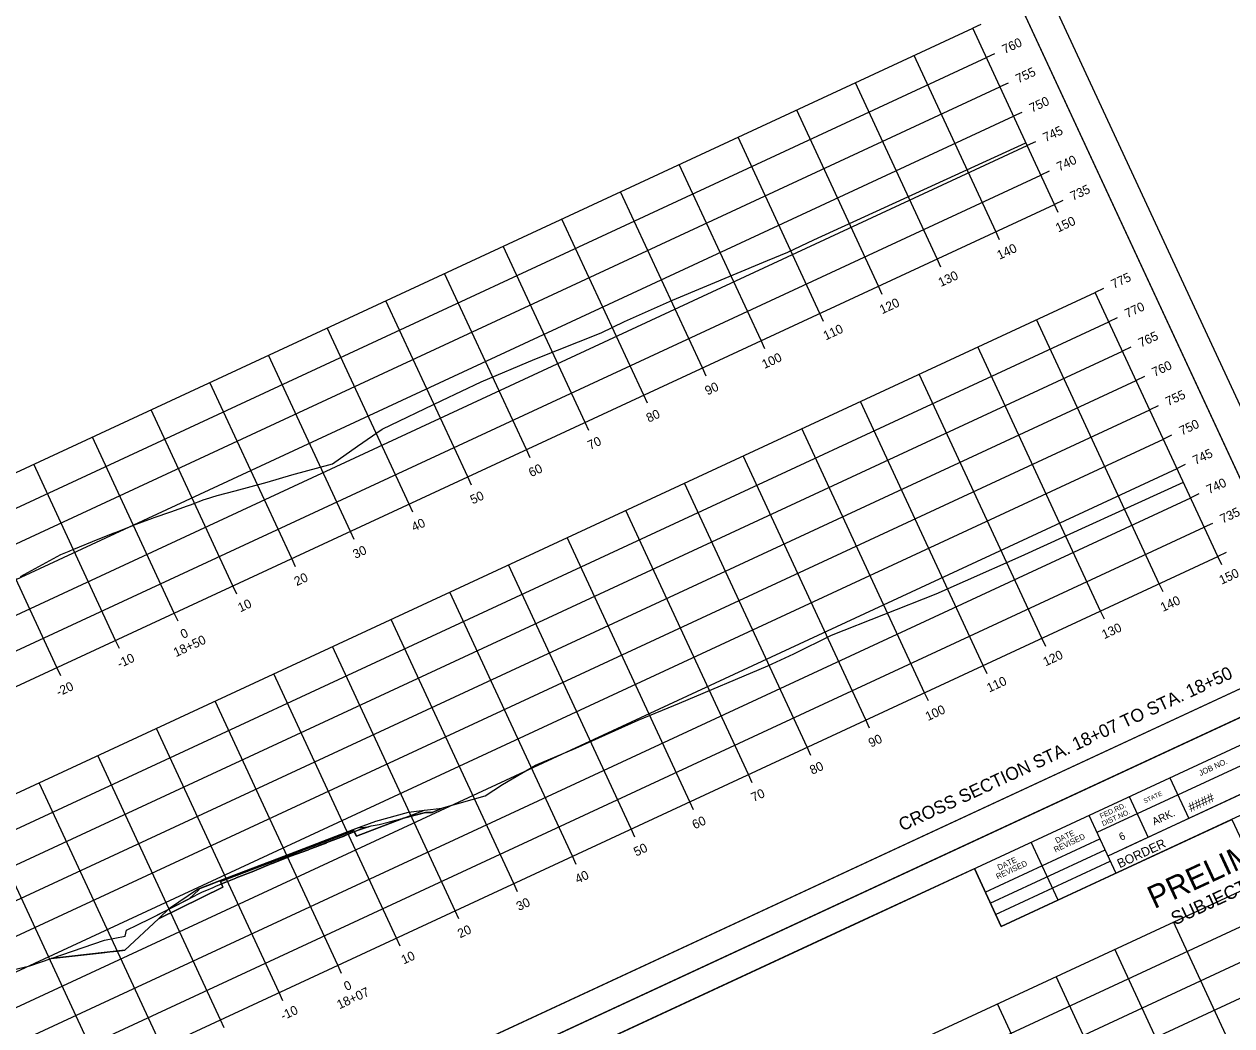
# Model space of a CAD drawing. Extents: x 1354696 to 1366163, y 660729 to 670380.
# Drawn here: x 1365399.1 to 1365585.7, y 665530.8 to 665685.6 of the extents above; entities that cross this region are included whole.
import ezdxf

# ---------------------------------------------------------------- set-up
doc = ezdxf.new("R2010")
doc.units = 0
for name, color, linetype in [('R_Alt Surface', 7, 'Continuous'), ('R_Axis', 7, 'Continuous'), ('R_Axis Annot', 7, 'Continuous'), ('R_Border', 7, 'Continuous'), ('R_Border Prem', 7, 'Continuous'), ('R_Draft', 7, 'Continuous'), ('R_Exist Surface', 7, 'Continuous'), ('R_Fin Surface', 7, 'Continuous'), ('R_Grid', 7, 'Continuous'), ('R_No Plot', 7, 'Continuous'), ('R_Xsect Slope', 7, 'Continuous')]:
    doc.layers.add(name, color=color, linetype=linetype)

msp = doc.modelspace()

# ---------------------------------------------------------------- linework, layer by layer
at = {"layer": 'R_Alt Surface'}
msp.add_lwpolyline([(1365419.81, 665547.33), (1365429.79, 665552.21), (1365429.4, 665553.08), (1365439.7, 665557.02), (1365450, 665560.95), (1365450.41, 665560.08), (1365460.94, 665564.11)], dxfattribs=at)
msp.add_lwpolyline([(1365430.06, 665552.93), (1365429.72, 665552.78), (1365429.56, 665552.72), (1365429.4, 665553.08), (1365439.7, 665557.02), (1365450, 665560.95), (1365450.08, 665560.78), (1365448.67, 665560.17), (1365445.85, 665559.09), (1365443.04, 665558.02), (1365442.99, 665558), (1365440.21, 665556.99), (1365437.42, 665555.88), (1365437.33, 665555.84), (1365434.65, 665554.72), (1365434.54, 665554.68), (1365431.84, 665553.65), (1365431.77, 665553.62), (1365430.25, 665553)], close=True, dxfattribs=at)
at = {"layer": 'R_Axis'}
for p, q in [((1365546.95, 665685.53), (1365545.68, 665684.94)), ((1365558.32, 665657.73), (1365545.68, 665684.94)), ((1365549.06, 665680.99), (1365547.79, 665680.4)), ((1365551.16, 665676.46), (1365549.89, 665675.87)), ((1365553.27, 665671.92), (1365552, 665671.33)), ((1365555.38, 665667.39), (1365554.11, 665666.8)), ((1365557.48, 665662.85), (1365556.21, 665662.26)), ((1365286.21, 665531.4), (1365558.32, 665657.73)), ((1365559.59, 665658.32), (1365558.32, 665657.73)), ((1365558.91, 665656.46), (1365558.32, 665657.73)), ((1365549.84, 665652.25), (1365549.25, 665653.52)), ((1365540.77, 665648.04), (1365540.18, 665649.3)), ((1365531.7, 665643.82), (1365531.11, 665645.09)), ((1365565.9, 665644.71), (1365564.63, 665644.12)), ((1365583.58, 665603.31), (1365564.63, 665644.12)), ((1365522.63, 665639.61), (1365522.04, 665640.88)), ((1365568.01, 665640.18), (1365566.74, 665639.59)), ((1365513.56, 665635.4), (1365512.97, 665636.67)), ((1365570.11, 665635.64), (1365568.84, 665635.05)), ((1365504.49, 665631.19), (1365503.9, 665632.46)), ((1365572.22, 665631.11), (1365570.95, 665630.52)), ((1365495.42, 665626.98), (1365494.83, 665628.25)), ((1365574.33, 665626.57), (1365573.06, 665625.98)), ((1365486.35, 665622.77), (1365485.76, 665624.04)), ((1365576.43, 665622.04), (1365575.16, 665621.45)), ((1365477.28, 665618.56), (1365476.69, 665619.83)), ((1365578.54, 665617.5), (1365577.27, 665616.91)), ((1365468.21, 665614.35), (1365467.62, 665615.62)), ((1365580.64, 665612.97), (1365579.37, 665612.38)), ((1365459.13, 665610.14), (1365458.55, 665611.41)), ((1365450.06, 665605.92), (1365449.48, 665607.19)), ((1365582.75, 665608.43), (1365581.48, 665607.84)), ((1365311.48, 665476.98), (1365583.58, 665603.31)), ((1365584.85, 665603.9), (1365583.58, 665603.31)), ((1365584.17, 665602.04), (1365583.58, 665603.31)), ((1365440.99, 665601.71), (1365440.41, 665602.98)), ((1365431.92, 665597.5), (1365431.33, 665598.77)), ((1365575.1, 665597.83), (1365574.51, 665599.1)), ((1365422.85, 665593.29), (1365422.26, 665594.56)), ((1365566.03, 665593.61), (1365565.44, 665594.88)), ((1365413.78, 665589.08), (1365413.19, 665590.35)), ((1365556.96, 665589.4), (1365556.37, 665590.67)), ((1365547.89, 665585.19), (1365547.3, 665586.46)), ((1365404.71, 665584.87), (1365404.12, 665586.14)), ((1365538.82, 665580.98), (1365538.23, 665582.25)), ((1365529.75, 665576.77), (1365529.16, 665578.04)), ((1365520.68, 665572.56), (1365520.09, 665573.83)), ((1365511.61, 665568.35), (1365511.02, 665569.62)), ((1365502.54, 665564.14), (1365501.95, 665565.41)), ((1365493.47, 665559.93), (1365492.88, 665561.2)), ((1365484.4, 665555.72), (1365483.81, 665556.98)), ((1365475.33, 665551.5), (1365474.74, 665552.77)), ((1365466.26, 665547.29), (1365465.67, 665548.56)), ((1365457.19, 665543.08), (1365456.6, 665544.35)), ((1365448.12, 665538.87), (1365447.53, 665540.14)), ((1365439.05, 665534.66), (1365438.46, 665535.93)), ((1365429.98, 665530.45), (1365429.39, 665531.72))]:
    msp.add_line(p, q, dxfattribs=at)
at = {"layer": 'R_Border'}
for p, q in [((1365599.42, 665588.61), (1365512.9, 665774.97)), ((1365599.42, 665588.61), (1365312.64, 665455.47)), ((1365315.96, 665448.32), (1365602.74, 665581.47)), ((1365603.98, 665578.8), (1365564.89, 665560.65)), ((1365605.66, 665575.17), (1365566.57, 665557.02)), ((1365569.26, 665558.27), (1365605.66, 665575.17)), ((1365606.9, 665572.5), (1365550.09, 665546.13)), ((1365576.15, 665569.12), (1365579.07, 665562.82)), ((1365569.85, 665566.2), (1365572.78, 665559.9)), ((1365563.65, 665563.32), (1365567.81, 665554.35)), ((1365547.62, 665551.44), (1365565.34, 665559.67)), ((1365558.87, 665550.2), (1365554.71, 665559.16)), ((1365548.4, 665549.75), (1365566.13, 665557.98)), ((1365550.09, 665546.13), (1365545.93, 665555.09)), ((1365549.22, 665547.99), (1365566.94, 665556.22))]:
    msp.add_line(p, q, dxfattribs=at)
at = {"layer": 'R_Exist Surface'}
for points in [[(1365398.5, 665600.22), (1365404.74, 665603.62), (1365406.02, 665604.14), (1365406.21, 665604.22), (1365406.73, 665604.43), (1365410.48, 665605.96), (1365412.97, 665606.94), (1365413.28, 665607.06), (1365415.77, 665608.07), (1365416.06, 665608.18), (1365416.36, 665608.29), (1365418.88, 665609.24), (1365419.17, 665609.35), (1365421.74, 665610.21), (1365424.3, 665611.12), (1365424.78, 665611.3), (1365426.89, 665612.09), (1365427.1, 665612.16), (1365428.9, 665612.74), (1365431.66, 665613.46), (1365436.64, 665614.82), (1365440.46, 665615.95), (1365446.71, 665617.63), (1365450.58, 665620.38), (1365454.39, 665623), (1365463.62, 665627.44), (1365469.69, 665630.31), (1365478.02, 665633.78), (1365488.23, 665637.85), (1365491.86, 665639.63), (1365499.27, 665642.91), (1365513.97, 665649.04), (1365517.08, 665650.33), (1365521.12, 665652.26), (1365553.91, 665667.22)], [(1365397.1, 665539.4), (1365399.93, 665540.03), (1365411.49, 665543.99), (1365414.69, 665544.61), (1365414.89, 665545.55), (1365416.57, 665546.4), (1365418.61, 665547.38), (1365426.61, 665551.46), (1365427.31, 665551.76), (1365428.26, 665552.15), (1365428.79, 665552.41), (1365429.72, 665552.78), (1365430.06, 665552.93), (1365430.25, 665553), (1365431.77, 665553.62), (1365431.84, 665553.65), (1365434.54, 665554.68), (1365434.65, 665554.72), (1365437.33, 665555.84), (1365437.42, 665555.88), (1365440.14, 665556.96), (1365440.21, 665556.99), (1365442.99, 665558), (1365443.04, 665558.02), (1365445.82, 665559.07), (1365445.85, 665559.09), (1365448.64, 665560.16), (1365448.67, 665560.17), (1365450.64, 665561.02), (1365450.67, 665561.04), (1365450.67, 665561.04), (1365452.69, 665561.68), (1365453.92, 665561.9), (1365455.54, 665562.31), (1365461.1, 665563.74), (1365462.13, 665563.74), (1365463.94, 665564.53), (1365470.31, 665566.32), (1365473, 665568.05), (1365478.09, 665571.08), (1365484.35, 665573.71), (1365493.97, 665577.99), (1365500.34, 665580.62), (1365514.02, 665586.42), (1365518.03, 665588.29), (1365523.86, 665591.16), (1365540.05, 665597.54), (1365544.59, 665599.54), (1365553.19, 665603.35), (1365578.25, 665614.79)]]:
    msp.add_lwpolyline(points, dxfattribs=at)
at = {"layer": 'R_Fin Surface'}
for points in [[(1365403.23, 665541.16), (1365411.14, 665542.06), (1365412.31, 665542.19), (1365413.5, 665542.33), (1365414.64, 665542.46), (1365419.81, 665547.33), (1365421.52, 665548.95), (1365425.84, 665551.9), (1365429.32, 665553.23), (1365439.63, 665557.17), (1365449.93, 665561.1), (1365453.41, 665562.43), (1365458.45, 665563.82), (1365460.94, 665564.11), (1365463.69, 665564.42)], [(1365424.57, 665550.42), (1365426.04, 665551.81), (1365426.24, 665552), (1365426.38, 665552.05), (1365428.12, 665552.72), (1365429.26, 665553.16), (1365438.43, 665556.68), (1365441.15, 665557.72), (1365448.74, 665560.64), (1365449.43, 665560.9), (1365450.61, 665561.36), (1365452.27, 665561.55)]]:
    msp.add_lwpolyline(points, dxfattribs=at)
at = {"layer": 'R_Grid'}
for p, q in [((1365273.58, 665558.61), (1365545.68, 665684.94)), ((1365558.32, 665657.73), (1365545.68, 665684.94)), ((1365275.69, 665554.07), (1365547.79, 665680.4)), ((1365549.25, 665653.52), (1365536.61, 665680.73)), ((1365540.18, 665649.3), (1365527.54, 665676.52)), ((1365277.79, 665549.54), (1365549.89, 665675.87)), ((1365531.11, 665645.09), (1365518.47, 665672.3)), ((1365279.9, 665545), (1365552, 665671.33)), ((1365282, 665540.47), (1365554.11, 665666.8)), ((1365522.04, 665640.88), (1365509.4, 665668.09)), ((1365512.97, 665636.67), (1365500.33, 665663.88)), ((1365284.11, 665535.93), (1365556.21, 665662.26)), ((1365503.9, 665632.46), (1365491.26, 665659.67)), ((1365286.21, 665531.4), (1365558.32, 665657.73)), ((1365494.83, 665628.25), (1365482.19, 665655.46)), ((1365485.76, 665624.04), (1365473.12, 665651.25)), ((1365476.69, 665619.83), (1365464.05, 665647.04)), ((1365292.53, 665517.79), (1365564.63, 665644.12)), ((1365467.62, 665615.62), (1365454.98, 665642.83)), ((1365583.58, 665603.31), (1365564.63, 665644.12)), ((1365294.63, 665513.26), (1365566.74, 665639.59)), ((1365458.55, 665611.41), (1365445.91, 665638.62)), ((1365574.51, 665599.1), (1365555.56, 665639.91)), ((1365296.74, 665508.72), (1365568.84, 665635.05)), ((1365565.44, 665594.88), (1365546.49, 665635.7)), ((1365449.48, 665607.19), (1365436.84, 665634.41)), ((1365556.37, 665590.67), (1365537.42, 665631.49)), ((1365298.85, 665504.19), (1365570.95, 665630.52)), ((1365440.41, 665602.98), (1365427.77, 665630.19)), ((1365300.95, 665499.65), (1365573.06, 665625.98)), ((1365431.33, 665598.77), (1365418.7, 665625.98)), ((1365547.3, 665586.46), (1365528.35, 665627.28)), ((1365422.26, 665594.56), (1365409.63, 665621.77)), ((1365538.23, 665582.25), (1365519.28, 665623.07)), ((1365303.06, 665495.12), (1365575.16, 665621.45)), ((1365529.16, 665578.04), (1365510.21, 665618.86)), ((1365305.16, 665490.58), (1365577.27, 665616.91)), ((1365413.19, 665590.35), (1365400.56, 665617.56)), ((1365520.09, 665573.83), (1365501.14, 665614.64)), ((1365404.12, 665586.14), (1365391.49, 665613.35)), ((1365307.27, 665486.05), (1365579.37, 665612.38)), ((1365511.02, 665569.62), (1365492.07, 665610.43)), ((1365309.37, 665481.51), (1365581.48, 665607.84)), ((1365501.95, 665565.41), (1365483, 665606.22)), ((1365311.48, 665476.98), (1365583.58, 665603.31)), ((1365492.88, 665561.2), (1365473.93, 665602.01)), ((1365483.81, 665556.98), (1365464.86, 665597.8)), ((1365474.74, 665552.77), (1365455.79, 665593.59)), ((1365465.67, 665548.56), (1365446.72, 665589.38)), ((1365456.6, 665544.35), (1365437.65, 665585.17)), ((1365447.53, 665540.14), (1365428.58, 665580.96)), ((1365438.46, 665535.93), (1365419.51, 665576.75)), ((1365429.39, 665531.72), (1365410.44, 665572.53)), ((1365420.32, 665527.51), (1365401.37, 665568.32)), ((1365411.25, 665523.3), (1365392.3, 665564.11)), ((1365331.83, 665433.13), (1365603.94, 665559.46)), ((1365333.94, 665428.6), (1365606.04, 665554.93)), ((1365336.05, 665424.06), (1365608.15, 665550.39)), ((1365338.15, 665419.53), (1365610.25, 665545.86)), ((1365595.68, 665506.01), (1365576.73, 665546.83)), ((1365586.61, 665501.8), (1365567.66, 665542.62)), ((1365577.54, 665497.59), (1365558.59, 665538.41)), ((1365568.47, 665493.38), (1365549.52, 665534.2))]:
    msp.add_line(p, q, dxfattribs=at)
at = {"layer": 'R_No Plot'}
for p in [(1365303.07, 665446.63), (1365303.07, 665446.64)]:
    msp.add_line(p, (1365605.41, 665587), dxfattribs=at)
for points in [[(1365213.23, 665640.13), (1365515.58, 665780.5), (1365605.41, 665587), (1365303.07, 665446.63)], [(1365438.29, 665740.33), (1365456.09, 665748.59), (1365460.25, 665739.63), (1365474.86, 665746.41), (1365495.91, 665756.18), (1365507.87, 665730.69), (1365528.92, 665740.47), (1365599.42, 665588.61), (1365312.64, 665455.47), (1365226.13, 665641.82)], [(1365303.07, 665446.63), (1365605.41, 665587), (1365695.25, 665393.5), (1365392.91, 665253.13)], [(1365528.13, 665546.83), (1365545.93, 665555.09), (1365550.09, 665546.13), (1365564.7, 665552.91), (1365585.74, 665562.68), (1365597.71, 665537.19), (1365618.76, 665546.97), (1365689.26, 665395.11), (1365402.48, 665261.97), (1365315.96, 665448.32)]]:
    msp.add_lwpolyline(points, close=True, dxfattribs=at)
at = {"layer": 'R_Xsect Slope'}
for points in [[(1365462.13, 665563.74), (1365461.1, 665563.74), (1365457.69, 665562.86), (1365460.94, 665564.11), (1365463.69, 665564.42)], [(1365450.41, 665560.08), (1365450.08, 665560.78), (1365450.64, 665561.02), (1365452.69, 665561.68), (1365453.92, 665561.9), (1365455.54, 665562.31), (1365457.69, 665562.86)], [(1365414.64, 665542.46), (1365403.23, 665541.16), (1365411.49, 665543.99), (1365414.69, 665544.61), (1365414.89, 665545.55), (1365416.57, 665546.4), (1365418.61, 665547.38), (1365424.57, 665550.42), (1365426.04, 665551.81), (1365426.24, 665552), (1365426.38, 665552.05), (1365428.12, 665552.72), (1365429.26, 665553.16), (1365438.43, 665556.68), (1365441.15, 665557.72), (1365448.74, 665560.64), (1365449.43, 665560.9), (1365450.61, 665561.36), (1365452.27, 665561.55), (1365450.67, 665561.04), (1365450.08, 665560.78), (1365450, 665560.95), (1365439.7, 665557.02), (1365429.4, 665553.08), (1365429.79, 665552.21), (1365419.81, 665547.33)]]:
    msp.add_lwpolyline(points, close=True, dxfattribs=at)

# ---------------------------------------------------------------- texts
at = {"layer": 'R_Axis Annot'}
for s, p in [('760', (1365550.62, 665680.95)), ('755', (1365552.73, 665676.41)), ('750', (1365554.83, 665671.88)), ('745', (1365556.94, 665667.34)), ('740', (1365559.05, 665662.81)), ('735', (1365561.15, 665658.27)), ('150', (1365558.89, 665653.36)), ('140', (1365549.82, 665649.15)), ('130', (1365540.75, 665644.94)), ('775', (1365567.47, 665644.67)), ('120', (1365531.68, 665640.73)), ('770', (1365569.57, 665640.13)), ('110', (1365522.97, 665636.69)), ('765', (1365571.68, 665635.6)), ('100', (1365513.49, 665632.28)), ('760', (1365573.78, 665631.06)), ('90', (1365504.68, 665628.19)), ('755', (1365575.89, 665626.53)), ('80', (1365495.61, 665623.98)), ('750', (1365578, 665621.99)), ('70', (1365486.54, 665619.77)), ('745', (1365580.1, 665617.46)), ('60', (1365477.44, 665615.55)), ('740', (1365582.21, 665612.92)), ('50', (1365468.4, 665611.35)), ('735', (1365584.31, 665608.39)), ('40', (1365459.33, 665607.14)), ('30', (1365450.26, 665602.93)), ('150', (1365584.16, 665598.94)), ('20', (1365441.19, 665598.72)), ('10', (1365432.48, 665594.67)), ('140', (1365575.09, 665594.73)), ('0', (1365423.62, 665590.56)), ('130', (1365566.02, 665590.52)), ('18+50', (1365422.53, 665587.74)), ('-10', (1365413.82, 665586.01)), ('120', (1365556.95, 665586.31)), ('110', (1365548.24, 665582.27)), ('-20', (1365404.39, 665581.63)), ('100', (1365538.76, 665577.86)), ('90', (1365529.95, 665573.77)), ('80', (1365520.88, 665569.56)), ('70', (1365511.81, 665565.35)), ('60', (1365502.71, 665561.13)), ('50', (1365493.67, 665556.93)), ('40', (1365484.6, 665552.72)), ('30', (1365475.53, 665548.51)), ('20', (1365466.45, 665544.3)), ('10', (1365457.74, 665540.25)), ('18+07', (1365447.8, 665533.32)), ('0', (1365448.88, 665536.14)), ('-10', (1365439.08, 665531.59))]:
    msp.add_text(s, height=1.4, rotation=24.9042, dxfattribs=at).set_placement(p)
at = {"layer": 'R_Border'}
for s, height, p in [('JOB NO.', 0.879, (1365580.88, 665569.37)), ('STATE', 0.684, (1365572.28, 665565.16)), ('####', 1.4, (1365579.39, 665563.79)), ('FED.RD.', 0.782, (1365565.53, 665562.78)), ('DIST.NO.', 0.782, (1365565.85, 665561.62)), ('ARK.', 1.172, (1365573.75, 665561.74)), ('REVISED', 0.879, (1365558.47, 665557.56)), ('DATE', 0.879, (1365558.68, 665558.95)), ('6', 1.17, (1365568.62, 665559.36)), ('BORDER', 1.4, (1365568.41, 665555.11)), ('DATE', 0.879, (1365549.74, 665554.8)), ('REVISED', 0.879, (1365549.53, 665553.4))]:
    msp.add_text(s, height=height, rotation=24.9042, dxfattribs=at).set_placement(p)
at = {"layer": 'R_Border Prem'}
for s, height, p in [('PRELIMINARY', 3.5, (1365573.75, 665548.8)), ('SUBJECT TO REVISION', 2.0751, (1365576.92, 665546.27)), ('DWB', 0.01, (1365573.65, 665550.79))]:
    msp.add_text(s, height=height, rotation=24.9042, dxfattribs=at).set_placement(p)
at = {"layer": 'R_Draft'}
msp.add_text('CROSS SECTION STA. 18+07 TO STA. 18+50', height=2, rotation=24.9042, dxfattribs=at).set_placement((1365534.8, 665560.81))

doc.saveas('drawing.dxf')
